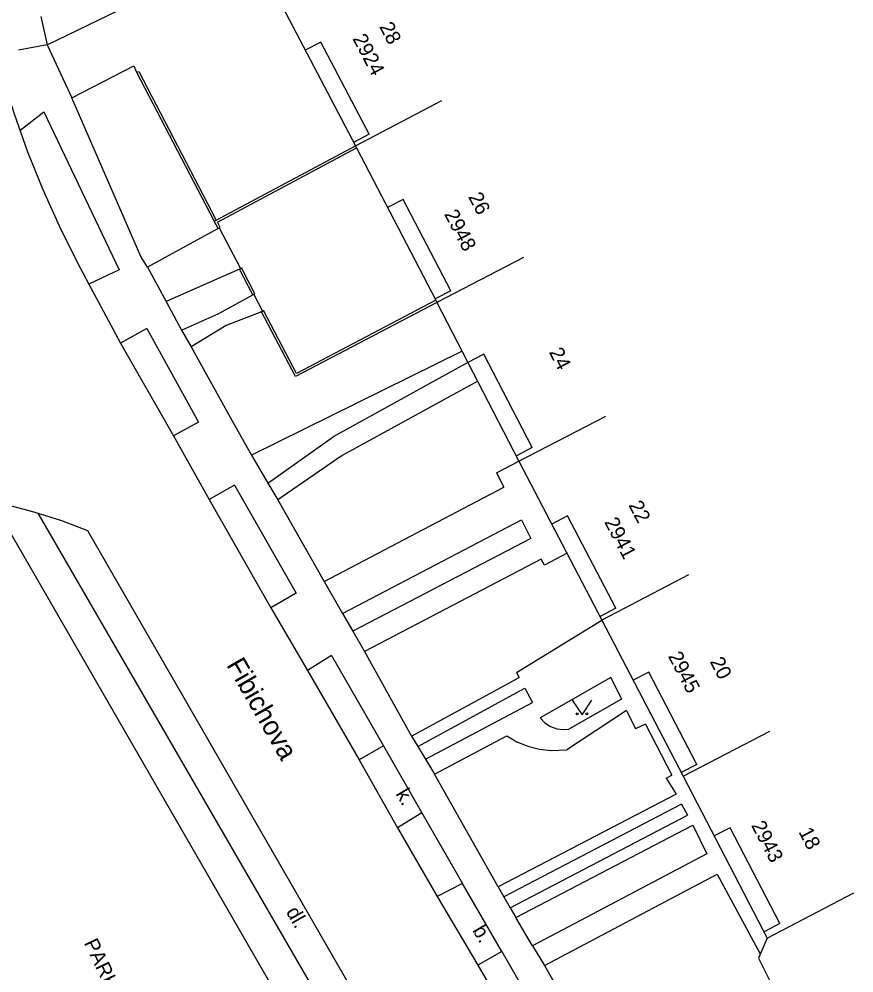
# Model space of a CAD drawing. Extents: x -584400 to -581602, y -1210894 to -1208793.
# Drawn here: x -583454.92 to -583412.2, y -1210404.33 to -1210355.54 of the extents above; entities that cross this region are included whole.
import ezdxf

# ---------------------------------------------------------------- set-up
doc = ezdxf.new("R2010")
doc.units = 0
for name, color, linetype in [('BUDOVY_MĚŘ', 7, 'Continuous'), ('NÁZVY_ULIC_TOK_SMĚR', 7, 'Continuous'), ('POMOC_POPIS', 7, 'Continuous'), ('ROZHRANÍ_PLOCH', 7, 'Continuous'), ('ZN_DOPLŇKOVÉ', 7, 'Continuous'), ('ZN_KULTUR', 7, 'Continuous'), ('Č_POPIS_EVID', 7, 'Continuous')]:
    doc.layers.add(name, color=color, linetype=linetype)

msp = doc.modelspace()

# ---------------------------------------------------------------- linework, layer by layer
at = {"layer": 'BUDOVY_MĚŘ'}
for points in [[(-583437.55, -1210351.54), (-583441.98, -1210353.86), (-583437.71, -1210362.02), (-583433.28, -1210359.71)], [(-583437.71, -1210362.02), (-583437.65, -1210362.13), (-583433.6, -1210369.92), (-583433.54, -1210370.03)], [(-583429.1, -1210367.73), (-583433.54, -1210370.03), (-583429.34, -1210378.15), (-583424.9, -1210375.85)], [(-583429.34, -1210378.15), (-583425.1, -1210386.28)], [(-583420.66, -1210383.97), (-583425.1, -1210386.28), (-583420.94, -1210394.27), (-583416.5, -1210391.97)], [(-583420.94, -1210394.27), (-583416.64, -1210402.55), (-583412.2, -1210400.24)]]:
    msp.add_lwpolyline(points, dxfattribs=at)
at = {"layer": 'ROZHRANÍ_PLOCH'}
for points in [[(-583453.48, -1210356.85), (-583443.07, -1210351.8)], [(-583453.81, -1210355.4), (-583453.48, -1210356.85)], [(-583456.35, -1210356.39), (-583455.8, -1210358.4), (-583455.17, -1210360.38), (-583454.48, -1210362.33), (-583453.7, -1210364.25), (-583452.85, -1210366.15), (-583451.93, -1210368.01), (-583451.35, -1210369.1)], [(-583437.01, -1210361.43), (-583439.47, -1210356.72), (-583440.27, -1210357.13)], [(-583453.48, -1210356.85), (-583454.95, -1210357.12)], [(-583453.48, -1210356.85), (-583452.22, -1210359.56)], [(-583452.22, -1210359.56), (-583449.04, -1210357.93), (-583448.9, -1210358.26)], [(-583448.34, -1210368.23), (-583448.68, -1210367.69), (-583452.22, -1210359.56)], [(-583454.88, -1210361.24), (-583453.64, -1210360.29), (-583449.8, -1210368.36), (-583451.35, -1210369.1)], [(-583437.01, -1210361.43), (-583437.8, -1210361.85)], [(-583432.83, -1210369.43), (-583435.27, -1210364.76), (-583436.07, -1210365.17)], [(-583444.73, -1210366.25), (-583448.34, -1210368.23)], [(-583448.34, -1210368.23), (-583447.39, -1210369.99)], [(-583443.64, -1210368.33), (-583447.39, -1210369.99)], [(-583451.35, -1210369.1), (-583449.73, -1210372.12)], [(-583432.83, -1210369.43), (-583433.63, -1210369.85)], [(-583446.61, -1210371.45), (-583444.69, -1210370.6), (-583442.96, -1210369.64)], [(-583447.39, -1210369.99), (-583446.61, -1210371.45)], [(-583442.51, -1210370.51), (-583444.32, -1210371.21), (-583446.11, -1210372.31)], [(-583448.37, -1210371.37), (-583449.73, -1210372.12)], [(-583448.37, -1210371.37), (-583445.73, -1210376.16), (-583447.02, -1210376.85)], [(-583446.61, -1210371.45), (-583446.11, -1210372.31)], [(-583449.73, -1210372.12), (-583447.02, -1210376.85)], [(-583446.11, -1210372.31), (-583444.01, -1210376.08), (-583443.02, -1210377.85)], [(-583432.24, -1210372.53), (-583443.02, -1210377.85)], [(-583428.67, -1210377.46), (-583431.14, -1210372.68), (-583431.95, -1210373.1)], [(-583431.95, -1210373.1), (-583438.84, -1210376.9)], [(-583431.45, -1210374.06), (-583438.39, -1210377.86), (-583441.68, -1210380.13)], [(-583447.02, -1210376.85), (-583445.19, -1210380.11)], [(-583442.18, -1210379.28), (-583438.84, -1210376.9)], [(-583428.67, -1210377.46), (-583429.47, -1210377.88)], [(-583443.02, -1210377.85), (-583442.18, -1210379.28)], [(-583430.49, -1210378.74), (-583429.34, -1210378.15)], [(-583430.49, -1210378.74), (-583430.11, -1210379.48)], [(-583443.9, -1210379.38), (-583445.19, -1210380.11)], [(-583443.9, -1210379.38), (-583440.74, -1210384.91), (-583442.03, -1210385.65)], [(-583442.18, -1210379.28), (-583441.68, -1210380.13)], [(-583439.3, -1210384.31), (-583430.11, -1210379.48)], [(-583445.19, -1210380.11), (-583442.03, -1210385.65)], [(-583441.68, -1210380.13), (-583439.3, -1210384.31)], [(-583456.3, -1210380.24), (-583435.44, -1210416.36), (-583449.59, -1210423.05), (-583460.54, -1210399.99)], [(-583432.46, -1210414.57), (-583451.4, -1210381.71), (-583452.73, -1210381.2), (-583454.09, -1210380.77), (-583455.47, -1210380.41), (-583456.3, -1210380.24)], [(-583432.38, -1210418.03), (-583453.93, -1210380.81)], [(-583438.36, -1210385.94), (-583429.21, -1210381.15), (-583428.73, -1210382.1), (-583437.83, -1210386.85)], [(-583424.38, -1210385.67), (-583426.85, -1210380.95), (-583427.66, -1210381.37)], [(-583426.88, -1210382.86), (-583428.04, -1210383.47), (-583428.2, -1210383.16), (-583437.24, -1210387.88)], [(-583439.3, -1210384.31), (-583438.36, -1210385.94)], [(-583442.03, -1210385.65), (-583440.15, -1210388.86)], [(-583438.36, -1210385.94), (-583437.83, -1210386.85)], [(-583424.38, -1210385.67), (-583425.19, -1210386.09)], [(-583429.47, -1210388.96), (-583425.1, -1210386.28)], [(-583437.83, -1210386.85), (-583437.24, -1210387.88)], [(-583437.24, -1210387.88), (-583434.83, -1210392.22)], [(-583438.93, -1210388.1), (-583440.15, -1210388.86)], [(-583438.93, -1210388.1), (-583436.27, -1210392.71)], [(-583440.15, -1210388.86), (-583437.52, -1210393.43)], [(-583429.47, -1210388.96), (-583429.32, -1210389.22)], [(-583420.23, -1210393.66), (-583422.69, -1210388.94), (-583423.49, -1210389.36)], [(-583434.83, -1210392.22), (-583429.32, -1210389.22)], [(-583424.64, -1210389.22), (-583428.26, -1210391.28), (-583428.02, -1210391.53), (-583427.72, -1210391.72), (-583427.4, -1210391.84), (-583427.05, -1210391.88), (-583426.79, -1210391.86)], [(-583424.64, -1210389.22), (-583424.1, -1210390.33), (-583426.79, -1210391.86)], [(-583434.51, -1210392.75), (-583429.03, -1210389.76), (-583428.64, -1210390.49)], [(-583434.12, -1210393.4), (-583428.64, -1210390.49)], [(-583423.83, -1210390.9), (-583426.89, -1210392.92)], [(-583423.83, -1210390.9), (-583423.37, -1210391.84)], [(-583422.87, -1210391.6), (-583423.37, -1210391.84)], [(-583422.87, -1210391.6), (-583421.52, -1210394.21)], [(-583434.83, -1210392.22), (-583434.51, -1210392.75)], [(-583433.66, -1210394.17), (-583429.96, -1210392.21), (-583429.44, -1210392.51), (-583428.88, -1210392.73), (-583428.29, -1210392.88), (-583427.69, -1210392.95), (-583426.89, -1210392.92)], [(-583436.27, -1210392.71), (-583437.52, -1210393.43)], [(-583436.27, -1210392.71), (-583434.3, -1210396.14)], [(-583434.51, -1210392.75), (-583434.12, -1210393.4)], [(-583437.52, -1210393.43), (-583435.55, -1210396.9)], [(-583434.12, -1210393.4), (-583433.66, -1210394.17)], [(-583420.23, -1210393.66), (-583421.04, -1210394.08)], [(-583430.4, -1210399.93), (-583433.66, -1210394.17)], [(-583421.81, -1210394.36), (-583421.52, -1210394.21)], [(-583421.81, -1210394.36), (-583421.29, -1210395.19), (-583430.4, -1210399.93)], [(-583421.02, -1210395.7), (-583430.11, -1210400.43)], [(-583421.02, -1210395.7), (-583420.71, -1210396.26)], [(-583434.3, -1210396.14), (-583435.55, -1210396.9)], [(-583434.3, -1210396.14), (-583432.23, -1210399.75)], [(-583429.78, -1210401), (-583420.71, -1210396.26)], [(-583429.49, -1210401.5), (-583420.44, -1210396.77), (-583419.72, -1210398.24), (-583428.64, -1210402.94)], [(-583435.55, -1210396.9), (-583433.53, -1210400.42)], [(-583415.99, -1210401.81), (-583418.54, -1210396.9), (-583419.35, -1210397.32)], [(-583428.04, -1210403.95), (-583419.19, -1210399.28), (-583416.99, -1210403.35)], [(-583432.23, -1210399.75), (-583433.53, -1210400.42)], [(-583430.22, -1210403.23), (-583432.23, -1210399.75)], [(-583430.4, -1210399.93), (-583430.11, -1210400.43)], [(-583433.53, -1210400.42), (-583431.45, -1210403.94)], [(-583430.11, -1210400.43), (-583429.78, -1210401)], [(-583429.78, -1210401), (-583429.49, -1210401.5)], [(-583428.64, -1210402.94), (-583429.49, -1210401.5)], [(-583415.99, -1210401.81), (-583416.79, -1210402.23)], [(-583428.64, -1210402.94), (-583428.04, -1210403.95)], [(-583430.22, -1210403.23), (-583431.45, -1210403.94)], [(-583430.22, -1210403.23), (-583422.37, -1210416.89)], [(-583431.45, -1210403.94), (-583423.54, -1210417.56)], [(-583428.04, -1210403.95), (-583420.97, -1210416.3)]]:
    msp.add_lwpolyline(points, dxfattribs=at)
at = {"layer": 'ZN_DOPLŇKOVÉ'}
for points in [[(-583448.9, -1210358.26), (-583448.79, -1210358.21), (-583444.83, -1210365.82)], [(-583448.9, -1210358.26), (-583444.93, -1210365.87)], [(-583444.83, -1210365.82), (-583437.71, -1210362.02)], [(-583444.73, -1210366.25), (-583444.62, -1210366.19), (-583444.77, -1210365.92), (-583437.65, -1210362.13)], [(-583444.93, -1210365.87), (-583444.83, -1210365.82)], [(-583444.73, -1210366.25), (-583444.93, -1210365.87)], [(-583444.68, -1210366.22), (-583443.59, -1210368.3)], [(-583442.96, -1210369.64), (-583443.64, -1210368.33), (-583443.53, -1210368.27)], [(-583442.96, -1210369.64), (-583442.85, -1210369.59), (-583443.53, -1210368.27)], [(-583442.9, -1210369.62), (-583442.46, -1210370.48)], [(-583433.6, -1210369.92), (-583440.72, -1210373.66), (-583442.41, -1210370.45)], [(-583433.54, -1210370.03), (-583440.77, -1210373.82), (-583442.51, -1210370.51), (-583442.41, -1210370.45)], [(-583416.64, -1210402.55), (-583417.09, -1210403.58), (-583415.35, -1210407.05)]]:
    msp.add_lwpolyline(points, dxfattribs=at)
at = {"layer": 'ZN_KULTUR'}
msp.add_lwpolyline([(-583426.61, -1210390.37), (-583426.11, -1210391.12), (-583425.61, -1210390.37)], dxfattribs=at)
for centre in [(-583426.36, -1210391.07), (-583425.86, -1210391.07)]:
    msp.add_circle(centre, 0.05, dxfattribs=at)

# ---------------------------------------------------------------- texts
at = {"layer": 'NÁZVY_ULIC_TOK_SMĚR'}
msp.add_text('Fibichova', height=1, rotation=299.8674, dxfattribs=at).set_placement((-583444.33, -1210388.57))
at = {"layer": 'POMOC_POPIS'}
for s, rotation, p in [('k.', 300.6561, (-583435.67, -1210395.17)), ('dl.', 299.8674, (-583441.28, -1210401.2)), ('b.', 300.6561, (-583431.74, -1210402.15)), ('PARKOVIŠTĚ', 295.3949, (-583451.61, -1210402.79))]:
    msp.add_text(s, height=0.75, rotation=rotation, dxfattribs=at).set_placement(p)
at = {"layer": 'Č_POPIS_EVID'}
for s, rotation, p in [('28', 297.611, (-583436.5, -1210355.92)), ('2924', 297.611, (-583437.87, -1210356.53)), ('26', 297.5511, (-583431.95, -1210364.63)), ('2948', 297.5511, (-583433.18, -1210365.51)), ('24', 297.3649, (-583427.82, -1210372.57)), ('22', 297.5661, (-583423.75, -1210380.4)), ('2941', 297.5661, (-583424.99, -1210381.26)), ('2945', 297.5236, (-583421.73, -1210388.12)), ('20', 297.51, (-583419.59, -1210388.4)), ('2943', 297.5236, (-583417.47, -1210396.78)), ('18', 297.5141, (-583415.05, -1210397.11))]:
    msp.add_text(s, height=0.75, rotation=rotation, dxfattribs=at).set_placement(p)

doc.saveas('drawing.dxf')
